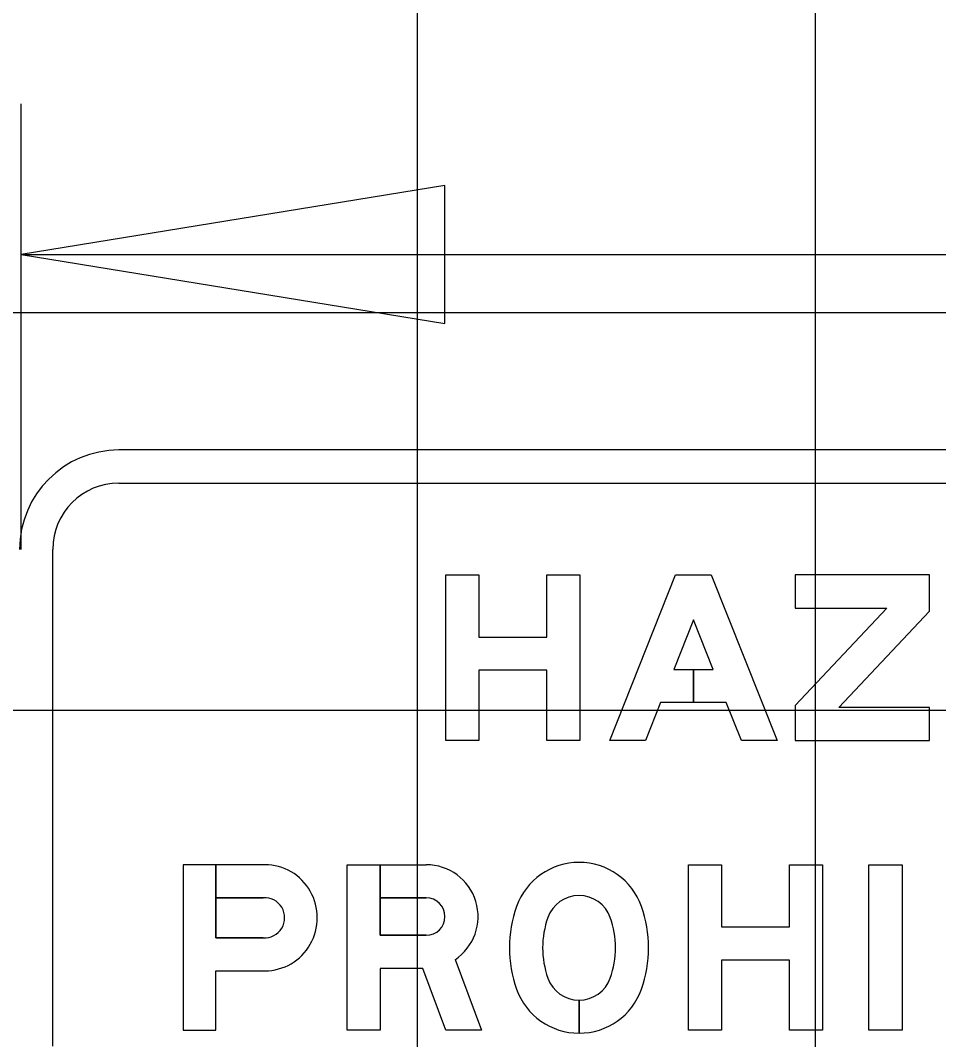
# Model space of a CAD drawing. Extents: x 2193008 to 2198143, y 1236112 to 1237864.
# Drawn here: x 2195084.86 to 2195089.48, y 1237183.45 to 1237188.57 of the extents above; entities that cross this region are included whole.
import ezdxf

# ---------------------------------------------------------------- set-up
doc = ezdxf.new("R2010")
doc.units = 0
for name, color, linetype in [('GSBWFILL', 7, 'Continuous'), ('GSCOLORFILL', 7, 'Continuous'), ('GSDIMS', 7, 'Continuous'), ('GSOUTLINE', 7, 'Continuous'), ('M-ROADS', 7, 'Continuous')]:
    doc.layers.add(name, color=color, linetype=linetype)

msp = doc.modelspace()

# ---------------------------------------------------------------- linework, layer by layer
at = {"layer": 'GSBWFILL'}
for p, q in [((2195089.4329, 1237185.7863), (2195089.4329, 1237185.7863)), ((2195087.672, 1237183.4823), (2195087.672, 1237183.6488)), ((2195087.672, 1237183.6488), (2195087.672, 1237183.4823))]:
    msp.add_line(p, q, dxfattribs=at)
for points in [[(2195087.6763, 1237184.9538), (2195087.5098, 1237184.9538), (2195087.5098, 1237185.3069), (2195087.1685, 1237185.3069), (2195087.1685, 1237184.9538), (2195087.002, 1237184.9538), (2195087.002, 1237185.7863), (2195087.1685, 1237185.7863), (2195087.1685, 1237185.4734), (2195087.5098, 1237185.4734), (2195087.5098, 1237185.7863), (2195087.6763, 1237185.7863)], [(2195088.2466, 1237185.3117), (2195088.2466, 1237185.1452), (2195088.0814, 1237185.1452), (2195088.0053, 1237184.9538), (2195087.8262, 1237184.9538), (2195088.157, 1237185.7863), (2195088.3362, 1237185.7863), (2195088.667, 1237184.9538), (2195088.4878, 1237184.9538), (2195088.4117, 1237185.1452), (2195088.2466, 1237185.1452), (2195088.2466, 1237185.3117), (2195088.3456, 1237185.3117), (2195088.2466, 1237185.5608), (2195088.1476, 1237185.3117)], [(2195088.7586, 1237184.9538), (2195089.4329, 1237184.9538), (2195089.4329, 1237185.1203), (2195088.9773, 1237185.1203), (2195088.9773, 1237185.1203), (2195089.4329, 1237185.6041), (2195089.4329, 1237185.7863), (2195088.7586, 1237185.7863), (2195088.7586, 1237185.6198), (2195089.2189, 1237185.6198), (2195088.7586, 1237185.1309)], [(2195088.8957, 1237183.4969), (2195088.7292, 1237183.4969), (2195088.7292, 1237183.85), (2195088.3879, 1237183.85), (2195088.3879, 1237183.4969), (2195088.2214, 1237183.4969), (2195088.2214, 1237184.3294), (2195088.3879, 1237184.3294), (2195088.3879, 1237184.0165), (2195088.7292, 1237184.0165), (2195088.7292, 1237184.3294), (2195088.8957, 1237184.3294)], [(2195089.1288, 1237184.3294), (2195089.2953, 1237184.3294), (2195089.2953, 1237183.4969), (2195089.1288, 1237183.4969)]]:
    msp.add_lwpolyline(points, close=True, dxfattribs=at)
for points in [[(2195085.6823, 1237184.3294), (2195085.6823, 1237183.4969), (2195085.8464, 1237183.4969), (2195085.8464, 1237183.7959), (2195086.0935, 1237183.7959)], [(2195086.0849, 1237183.9624), (2195085.8464, 1237183.9624), (2195085.8464, 1237184.3294), (2195085.6823, 1237184.3294)], [(2195086.0935, 1237184.3294), (2195085.8465, 1237184.3294), (2195085.8465, 1237184.1629), (2195086.0849, 1237184.1629)], [(2195087.0487, 1237183.8521), (2195087.1808, 1237183.4969), (2195087.0031, 1237183.4969), (2195086.8874, 1237183.808), (2195086.673, 1237183.808), (2195086.673, 1237183.4969), (2195086.5065, 1237183.4969), (2195086.5065, 1237184.3294), (2195086.673, 1237184.3294), (2195086.673, 1237183.9745)], [(2195086.9037, 1237184.1629), (2195086.673, 1237184.1629), (2195086.673, 1237184.3294), (2195086.9037, 1237184.3294)], [(2195086.673, 1237183.9745), (2195086.9037, 1237183.9745)]]:
    msp.add_lwpolyline(points, dxfattribs=at)
for centre, major_axis, ratio, start_param, end_param in [((2195086.0936, 1237184.0627), (0, 0.2667), 0.985873, 3.140988, 6.28379), ((2195086.9037, 1237184.0687), (0, 0.2607), 0.999998, 3.731228, 6.283185), ((2195087.672, 1237184.008), (0, 0.333), 0.999998, 5.054583, 7.511788), ((2195086.0933, 1237184.0627), (0, 0.1006), 0.985873, 3.056611, 6.368167), ((2195086.9037, 1237184.0687), (0, 0.0942), 0.999998, 3.141593, 6.283185), ((2195087.672, 1237184.008), (0, 0.1665), 0.999998, 5.054583, 7.511788), ((2195087.9425, 1237183.9117), (0, 0.6202), 0.999998, 1.228603, 1.91299), ((2195087.4014, 1237183.9117), (0, 0.6202), 0.999998, 4.370195, 5.054583), ((2195087.9425, 1237183.9117), (0, 0.4537), 0.999998, 1.228603, 1.91299), ((2195087.4014, 1237183.9117), (0, 0.4537), 0.999998, 4.370195, 5.054583), ((2195087.672, 1237183.8153), (0, 0.1665), 0.999998, 1.91299, 3.141593), ((2195087.672, 1237183.8153), (0, 0.1665), 0.999998, 3.141843, 4.370195), ((2195087.672, 1237183.8153), (0, 0.333), 0.999998, 1.91299, 3.141593), ((2195087.672, 1237183.8153), (0, 0.333), 0.999998, 3.141718, 4.370195)]:
    msp.add_ellipse(centre, major_axis=major_axis, ratio=ratio, start_param=start_param, end_param=end_param, dxfattribs=at)
at = {"layer": 'GSCOLORFILL'}
for p, q in [((2195100.8443, 1237186.4148), (2195085.3598, 1237186.4148)), ((2195085.3598, 1237186.2483), (2195100.8443, 1237186.2483)), ((2195085.0268, 1237183.4178), (2195085.0268, 1237185.9153)), ((2195089.4329, 1237185.7863), (2195089.4329, 1237185.7863)), ((2195087.672, 1237183.4823), (2195087.672, 1237183.6488)), ((2195087.672, 1237183.6488), (2195087.672, 1237183.4823))]:
    msp.add_line(p, q, dxfattribs=at)
for points in [[(2195087.6763, 1237184.9538), (2195087.5098, 1237184.9538), (2195087.5098, 1237185.3069), (2195087.1685, 1237185.3069), (2195087.1685, 1237184.9538), (2195087.002, 1237184.9538), (2195087.002, 1237185.7863), (2195087.1685, 1237185.7863), (2195087.1685, 1237185.4734), (2195087.5098, 1237185.4734), (2195087.5098, 1237185.7863), (2195087.6763, 1237185.7863)], [(2195088.2466, 1237185.3117), (2195088.2466, 1237185.1452), (2195088.0814, 1237185.1452), (2195088.0053, 1237184.9538), (2195087.8262, 1237184.9538), (2195088.157, 1237185.7863), (2195088.3362, 1237185.7863), (2195088.667, 1237184.9538), (2195088.4878, 1237184.9538), (2195088.4117, 1237185.1452), (2195088.2466, 1237185.1452), (2195088.2466, 1237185.3117), (2195088.3456, 1237185.3117), (2195088.2466, 1237185.5608), (2195088.1476, 1237185.3117)], [(2195088.7586, 1237184.9538), (2195089.4329, 1237184.9538), (2195089.4329, 1237185.1203), (2195088.9773, 1237185.1203), (2195088.9773, 1237185.1203), (2195089.4329, 1237185.6041), (2195089.4329, 1237185.7863), (2195088.7586, 1237185.7863), (2195088.7586, 1237185.6198), (2195089.2189, 1237185.6198), (2195088.7586, 1237185.1309)], [(2195088.8957, 1237183.4969), (2195088.7292, 1237183.4969), (2195088.7292, 1237183.85), (2195088.3879, 1237183.85), (2195088.3879, 1237183.4969), (2195088.2214, 1237183.4969), (2195088.2214, 1237184.3294), (2195088.3879, 1237184.3294), (2195088.3879, 1237184.0165), (2195088.7292, 1237184.0165), (2195088.7292, 1237184.3294), (2195088.8957, 1237184.3294)], [(2195089.1288, 1237184.3294), (2195089.2953, 1237184.3294), (2195089.2953, 1237183.4969), (2195089.1288, 1237183.4969)]]:
    msp.add_lwpolyline(points, close=True, dxfattribs=at)
for points in [[(2195085.6823, 1237184.3294), (2195085.6823, 1237183.4969), (2195085.8464, 1237183.4969), (2195085.8464, 1237183.7959), (2195086.0935, 1237183.7959)], [(2195086.0849, 1237183.9624), (2195085.8464, 1237183.9624), (2195085.8464, 1237184.3294), (2195085.6823, 1237184.3294)], [(2195086.0935, 1237184.3294), (2195085.8465, 1237184.3294), (2195085.8465, 1237184.1629), (2195086.0849, 1237184.1629)], [(2195087.0487, 1237183.8521), (2195087.1808, 1237183.4969), (2195087.0031, 1237183.4969), (2195086.8874, 1237183.808), (2195086.673, 1237183.808), (2195086.673, 1237183.4969), (2195086.5065, 1237183.4969), (2195086.5065, 1237184.3294), (2195086.673, 1237184.3294), (2195086.673, 1237183.9745)], [(2195086.9037, 1237184.1629), (2195086.673, 1237184.1629), (2195086.673, 1237184.3294), (2195086.9037, 1237184.3294)], [(2195086.673, 1237183.9745), (2195086.9037, 1237183.9745)]]:
    msp.add_lwpolyline(points, dxfattribs=at)
for radius in [0.4995, 0.333]:
    msp.add_arc((2195085.3598, 1237185.9153), radius, 90, 180, dxfattribs=at)
for centre, major_axis, ratio, start_param, end_param in [((2195086.0936, 1237184.0627), (0, 0.2667), 0.985873, 3.140988, 6.28379), ((2195086.9037, 1237184.0687), (0, 0.2607), 0.999998, 3.731228, 6.283185), ((2195087.672, 1237184.008), (0, 0.333), 0.999998, 5.054583, 7.511788), ((2195086.0933, 1237184.0627), (0, 0.1006), 0.985873, 3.056611, 6.368167), ((2195086.9037, 1237184.0687), (0, 0.0942), 0.999998, 3.141593, 6.283185), ((2195087.672, 1237184.008), (0, 0.1665), 0.999998, 5.054583, 7.511788), ((2195087.9425, 1237183.9117), (0, 0.6202), 0.999998, 1.228603, 1.91299), ((2195087.4014, 1237183.9117), (0, 0.6202), 0.999998, 4.370195, 5.054583), ((2195087.9425, 1237183.9117), (0, 0.4537), 0.999998, 1.228603, 1.91299), ((2195087.4014, 1237183.9117), (0, 0.4537), 0.999998, 4.370195, 5.054583), ((2195087.672, 1237183.8153), (0, 0.1665), 0.999998, 1.91299, 3.141593), ((2195087.672, 1237183.8153), (0, 0.1665), 0.999998, 3.141843, 4.370195), ((2195087.672, 1237183.8153), (0, 0.333), 0.999998, 1.91299, 3.141593), ((2195087.672, 1237183.8153), (0, 0.333), 0.999998, 3.141718, 4.370195)]:
    msp.add_ellipse(centre, major_axis=major_axis, ratio=ratio, start_param=start_param, end_param=end_param, dxfattribs=at)
at = {"layer": 'GSDIMS'}
for p, q in [((2195084.8686, 1237185.9153), (2195084.8686, 1237188.1561)), ((2195084.8686, 1237187.3983), (2195101.3438, 1237187.3983))]:
    msp.add_line(p, q, dxfattribs=at)
msp.add_lwpolyline([(2195084.8686, 1237187.3983), (2195086.997, 1237187.0512), (2195086.997, 1237187.7455)], close=True, dxfattribs=at)
at = {"layer": 'GSOUTLINE'}
for p, q in [((2195089.4329, 1237185.7863), (2195089.4329, 1237185.7863)), ((2195085.8464, 1237183.9624), (2195086.0849, 1237183.9624)), ((2195085.8464, 1237183.7959), (2195086.0935, 1237183.7959))]:
    msp.add_line(p, q, dxfattribs=at)
for points in [[(2195087.6763, 1237184.9538), (2195087.5098, 1237184.9538), (2195087.5098, 1237185.3069), (2195087.1685, 1237185.3069), (2195087.1685, 1237184.9538), (2195087.002, 1237184.9538), (2195087.002, 1237185.7863), (2195087.1685, 1237185.7863), (2195087.1685, 1237185.4734), (2195087.5098, 1237185.4734), (2195087.5098, 1237185.7863), (2195087.6763, 1237185.7863)], [(2195088.4117, 1237185.1452), (2195088.0814, 1237185.1452), (2195088.0053, 1237184.9538), (2195087.8262, 1237184.9538), (2195088.157, 1237185.7863), (2195088.3362, 1237185.7863), (2195088.667, 1237184.9538), (2195088.4878, 1237184.9538)], [(2195088.7586, 1237184.9538), (2195089.4329, 1237184.9538), (2195089.4329, 1237185.1203), (2195088.9773, 1237185.1203), (2195088.9773, 1237185.1203), (2195089.4329, 1237185.6041), (2195089.4329, 1237185.7863), (2195088.7586, 1237185.7863), (2195088.7586, 1237185.6198), (2195089.2189, 1237185.6198), (2195088.7586, 1237185.1309)], [(2195088.1476, 1237185.3117), (2195088.3456, 1237185.3117), (2195088.2466, 1237185.5608)], [(2195088.8957, 1237183.4969), (2195088.7292, 1237183.4969), (2195088.7292, 1237183.85), (2195088.3879, 1237183.85), (2195088.3879, 1237183.4969), (2195088.2214, 1237183.4969), (2195088.2214, 1237184.3294), (2195088.3879, 1237184.3294), (2195088.3879, 1237184.0165), (2195088.7292, 1237184.0165), (2195088.7292, 1237184.3294), (2195088.8957, 1237184.3294)], [(2195089.1288, 1237184.3294), (2195089.2953, 1237184.3294), (2195089.2953, 1237183.4969), (2195089.1288, 1237183.4969)]]:
    msp.add_lwpolyline(points, close=True, dxfattribs=at)
for points in [[(2195086.0935, 1237184.3294), (2195085.6823, 1237184.3294), (2195085.6823, 1237183.4969), (2195085.8464, 1237183.4969), (2195085.8464, 1237183.7959)], [(2195087.0487, 1237183.8521), (2195087.1808, 1237183.4969), (2195087.0031, 1237183.4969), (2195086.8874, 1237183.808), (2195086.673, 1237183.808), (2195086.673, 1237183.4969), (2195086.5065, 1237183.4969), (2195086.5065, 1237184.3294), (2195086.9037, 1237184.3294)], [(2195086.0849, 1237184.1629), (2195085.8464, 1237184.1629), (2195085.8464, 1237183.9624)], [(2195086.9037, 1237183.9745), (2195086.673, 1237183.9745), (2195086.673, 1237184.1629), (2195086.9037, 1237184.1629)]]:
    msp.add_lwpolyline(points, dxfattribs=at)
for centre, major_axis, ratio, start_param, end_param in [((2195086.0936, 1237184.0627), (0, 0.2667), 0.985873, 3.140988, 6.28379), ((2195086.9037, 1237184.0687), (0, 0.2607), 0.999998, 3.731228, 6.283185), ((2195087.672, 1237184.008), (0, 0.333), 0.999998, 5.054583, 7.511788), ((2195086.0933, 1237184.0627), (0, 0.1006), 0.985873, 3.056611, 6.368167), ((2195086.9037, 1237184.0687), (0, 0.0942), 0.999998, 3.141593, 6.283185), ((2195087.672, 1237184.008), (0, 0.1665), 0.999998, 5.054583, 7.511788), ((2195087.9425, 1237183.9117), (0, 0.6202), 0.999998, 1.228603, 1.91299), ((2195087.4014, 1237183.9117), (0, 0.6202), 0.999998, 4.370195, 5.054583), ((2195087.9425, 1237183.9117), (0, 0.4537), 0.999998, 1.228603, 1.91299), ((2195087.4014, 1237183.9117), (0, 0.4537), 0.999998, 4.370195, 5.054583), ((2195087.672, 1237183.8153), (0, 0.1665), 0.999998, 1.91299, 4.370195), ((2195087.672, 1237183.8153), (0, 0.333), 0.999998, 1.91299, 4.370195)]:
    msp.add_ellipse(centre, major_axis=major_axis, ratio=ratio, start_param=start_param, end_param=end_param, dxfattribs=at)
at = {"layer": 'M-ROADS'}
for p, q in [((2195086.8603, 1237163.1062), (2195086.8603, 1237223.1062)), ((2195088.8603, 1237163.1062), (2195088.8603, 1237223.1062)), ((2195042.8603, 1237187.1062), (2195172.8603, 1237187.1062)), ((2195042.8603, 1237185.1062), (2195172.8603, 1237185.1062))]:
    msp.add_line(p, q, dxfattribs=at)

doc.saveas('drawing.dxf')
